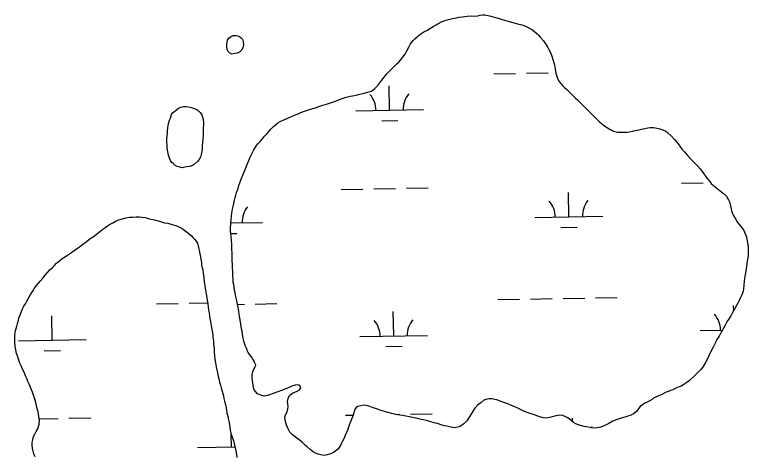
# Model space of a CAD drawing. Extents: x 3925854 to 3964121, y 224593 to 250589.
# Drawn here: x 3933342 to 3934424, y 234608 to 235258 of the extents above; entities that cross this region are included whole.
import ezdxf

# ---------------------------------------------------------------- set-up
doc = ezdxf.new("R2010")
doc.units = 0
doc.layers.add('V-WETL-SWMP', color=7, linetype='Continuous')

msp = doc.modelspace()

# ---------------------------------------------------------------- linework, layer by layer
at = {"layer": 'V-WETL-SWMP'}
for p, q in [((3934048.656, 235171.097), (3934080.65, 235171.678)), ((3934096.648, 235171.969), (3934128.643, 235172.551)), ((3933895.012, 235117.553), (3933894.357, 235153.547)), ((3933845.02, 235116.644), (3933945.004, 235118.462)), ((3933883.294, 235101.906), (3933907.29, 235102.342)), ((3934325.54, 235009.93), (3934357.534, 235010.512)), ((3933823.715, 235000.805), (3933855.709, 235001.387)), ((3933871.707, 235001.678), (3933903.701, 235002.26)), ((3933919.699, 235002.55), (3933951.693, 235003.132)), ((3934159.347, 234960.47), (3934158.693, 234996.464)), ((3934109.356, 234959.561), (3934209.339, 234961.379)), ((3933660.84, 234951.406), (3933707.514, 234952.255)), ((3934147.63, 234944.824), (3934171.626, 234945.26)), ((3933660.752, 234935.971), (3933669.801, 234936.135)), ((3934054.704, 234838.477), (3934086.699, 234839.058)), ((3934102.696, 234839.349), (3934134.691, 234839.931)), ((3934150.688, 234840.222), (3934182.683, 234840.804)), ((3934198.68, 234841.095), (3934230.675, 234841.676)), ((3933551.214, 234832.3), (3933583.207, 234832.882)), ((3933599.203, 234833.173), (3933626.674, 234833.672)), ((3933670.669, 234831.494), (3933680.858, 234831.679)), ((3933696.855, 234831.97), (3933728.85, 234832.552)), ((3934402.374, 234822.17), (3934402.23, 234830.051)), ((3933397.568, 234778.767), (3933396.922, 234814.754)), ((3933901.06, 234784.933), (3933900.405, 234820.927)), ((3934352.893, 234793.148), (3934385.766, 234793.746)), ((3933851.068, 234784.024), (3933951.052, 234785.842)), ((3933347.58, 234777.858), (3933447.557, 234779.676)), ((3933385.848, 234763.124), (3933409.842, 234763.56)), ((3933889.342, 234769.286), (3933913.338, 234769.722)), ((3933378.282, 234662.991), (3933406.229, 234663.499)), ((3933422.226, 234663.79), (3933454.218, 234664.372)), ((3933829.763, 234668.185), (3933841.104, 234668.391)), ((3933903.557, 234669.527), (3933909.749, 234669.639)), ((3933925.747, 234669.93), (3933957.741, 234670.512)), ((3934164.833, 234658.761), (3934164.741, 234663.844)), ((3933661.848, 234621.719), (3933661.527, 234639.598)), ((3933611.859, 234620.811), (3933666.947, 234621.812))]:
    msp.add_line(p, q, dxfattribs=at)
for points in [[(3933911.093, 235191.326), (3933913.076, 235193.661), (3933915.97, 235197.394), (3933917.794, 235200.036), (3933920.069, 235203.918), (3933923.091, 235210.276), (3933925.973, 235215.089), (3933929.626, 235220.064), (3933932.07, 235222.559), (3933936.044, 235226.303), (3933940.792, 235229.746), (3933945.546, 235232.727), (3933950.918, 235235.56), (3933954.446, 235237.602), (3933959.351, 235240.893), (3933963.491, 235243.404), (3933966.255, 235244.821), (3933972.549, 235247.972), (3933978.085, 235249.881), (3933981.623, 235250.997), (3933987.627, 235252.447), (3933993.478, 235253.742), (3933997.175, 235254.397), (3934002.567, 235255.224), (3934009.349, 235256.065), (3934015.207, 235256.588), (3934020.613, 235256.18), (3934025.238, 235256.536), (3934028.315, 235257.493), (3934032.012, 235258.148), (3934035.407, 235258.183), (3934042.089, 235256.586), (3934047.876, 235254.98), (3934051.158, 235253.996), (3934056.513, 235252.415), (3934061.033, 235251.012), (3934064.313, 235250.151), (3934071.495, 235247.942), (3934076.478, 235246.606), (3934083.657, 235244.644), (3934090.185, 235243.138), (3934094.551, 235241.702), (3934101.189, 235238.378), (3934105.906, 235235.774), (3934108.8, 235233.337), (3934112.475, 235230.074), (3934114.75, 235227.847), (3934117.62, 235224.76), (3934121.838, 235219.623), (3934124.092, 235216.5), (3934125.753, 235213.927), (3934128.171, 235209.788), (3934129.9, 235206.692), (3934132.133, 235202.582), (3934134.195, 235197.144), (3934136.298, 235190.721), (3934137.935, 235184.477), (3934139.17, 235178.355), (3934140.222, 235172.101), (3934140.873, 235168.867), (3934143.09, 235163.334), (3934145.132, 235159.806), (3934149.975, 235153.991), (3934152.937, 235151.09), (3934156.211, 235147.882), (3934158.705, 235145.439), (3934162.444, 235141.928), (3934165.094, 235139.332), (3934169.147, 235135.361), (3934171.953, 235132.612), (3934176.006, 235128.641), (3934178.654, 235126.199), (3934182.553, 235122.227), (3934185.047, 235119.783), (3934188.476, 235116.423), (3934192.219, 235112.604), (3934196.899, 235107.713), (3934202.043, 235102.674), (3934205.001, 235100.08), (3934209.827, 235095.963), (3934213.557, 235093.378), (3934216.199, 235091.553), (3934221.946, 235087.908), (3934225.355, 235086.554), (3934230.923, 235085.377), (3934236.019, 235084.966), (3934239.568, 235085.002), (3934244.967, 235085.212), (3934248.356, 235085.864), (3934253.747, 235086.845), (3934257.288, 235087.653), (3934262.832, 235088.79), (3934266.217, 235089.75), (3934271.146, 235090.572), (3934275.92, 235091.547), (3934279.158, 235091.889), (3934283.788, 235091.782), (3934287.032, 235091.506), (3934293.372, 235090.182)], [(3933667.077, 234848.404), (3933666.424, 234851.947), (3933665.753, 234857.187), (3933665.254, 234860.731), (3933664.446, 234864.272), (3933664.098, 234868.126), (3933663.723, 234874.604), (3933663.679, 234878.924), (3933663.455, 234885.712), (3933663.411, 234890.033), (3933663.039, 234896.201), (3933662.658, 234903.296), (3933662.607, 234908.234), (3933662.574, 234911.474), (3933662.364, 234916.873), (3933662.174, 234920.42), (3933661.807, 234926.126), (3933661.131, 234931.829), (3933660.789, 234935.066), (3933660.583, 234940.157), (3933660.551, 234943.243), (3933660.786, 234950.498), (3933661.181, 234957.138), (3933661.606, 234960.846), (3933662.325, 234965.946), (3933663.194, 234971.51), (3933664.539, 234975.845), (3933665.269, 234979.864), (3933666.299, 234984.813), (3933667.031, 234988.678), (3933668.073, 234992.393), (3933669.424, 234996.11), (3933671.675, 235002.306), (3933672.867, 235006.485), (3933674.816, 235012.06), (3933676.164, 235016.086), (3933678.727, 235021.976), (3933681.135, 235027.865), (3933683.39, 235033.752), (3933684.594, 235036.697), (3933685.95, 235039.951), (3933687.306, 235043.206), (3933689.415, 235048.166), (3933691.083, 235051.115), (3933693.347, 235056.076), (3933694.858, 235059.178), (3933698.651, 235065.544), (3933700.935, 235068.499), (3933703.99, 235071.617), (3933707.346, 235075.355), (3933710.703, 235079.093), (3933714.672, 235083.3), (3933716.806, 235085.945), (3933720.01, 235089.527), (3933723.215, 235092.955), (3933726.733, 235096.077), (3933730.406, 235099.047), (3933733.782, 235100.933), (3933739.773, 235103.618), (3933743.767, 235105.356), (3933746.84, 235106.622), (3933751.603, 235108.677), (3933754.828, 235110.253), (3933760.209, 235112.16), (3933763.281, 235113.58), (3933766.662, 235115.004), (3933772.505, 235117.07), (3933775.581, 235118.027), (3933778.656, 235119.139), (3933781.887, 235120.098), (3933787.117, 235121.695), (3933790.654, 235122.965), (3933796.5, 235124.723), (3933803.423, 235126.8), (3933807.88, 235128.543), (3933815.109, 235130.931), (3933819.564, 235132.829), (3933826.486, 235135.06), (3933830.792, 235136.493), (3933836.794, 235138.098), (3933840.489, 235138.907), (3933845.726, 235139.887), (3933849.267, 235140.694), (3933852.807, 235141.657), (3933857.889, 235142.634), (3933860.967, 235143.438), (3933868.045, 235145.516), (3933872.793, 235148.96), (3933875.238, 235151.299), (3933879.052, 235155.659), (3933883.312, 235161.567), (3933885.291, 235164.211), (3933888.645, 235168.257), (3933890.778, 235170.903), (3933894.137, 235174.486), (3933896.429, 235176.67), (3933899.789, 235180.099), (3933902.08, 235182.438), (3933905.75, 235185.716), (3933908.042, 235187.9), (3933911.093, 235191.326)], [(3934293.372, 235090.182), (3934297.863, 235088.685), (3934302.207, 235086.415), (3934304.849, 235084.59), (3934310.459, 235079.246)], [(3934310.459, 235079.246), (3934315.14, 235074.202), (3934318.264, 235070.53), (3934320.453, 235067.775), (3934323.895, 235063.181), (3934326.085, 235060.271), (3934329.677, 235056.141), (3934334.829, 235050.33), (3934338.886, 235045.896), (3934341.694, 235042.993), (3934346.06, 235038.562), (3934348.869, 235035.505), (3934352.772, 235031.069), (3934356.054, 235027.091), (3934358.248, 235023.718), (3934361.538, 235018.968), (3934363.725, 235016.367), (3934367.006, 235012.388), (3934369.193, 235009.787), (3934372.777, 235006.429), (3934377.445, 235002.619), (3934382.577, 234998.813), (3934387.554, 234995.006), (3934391.917, 234990.884), (3934394.902, 234985.668), (3934396.016, 234982.439), (3934397.62, 234976.437), (3934398.589, 234972.28), (3934399.239, 234969.046), (3934401.615, 234963.052), (3934403.818, 234958.908), (3934405.388, 234956.301), (3934408.206, 234952.317), (3934411.488, 234948.339), (3934413.521, 234945.736), (3934416.652, 234941.293), (3934418.383, 234938.07), (3934420.28, 234933.614), (3934421.239, 234930.383), (3934422.217, 234925.301), (3934422.869, 234921.913), (3934423.694, 234916.674), (3934423.887, 234912.973), (3934423.926, 234909.115), (3934423.518, 234903.71), (3934423.095, 234899.848), (3934422.374, 234894.902), (3934421.944, 234891.657), (3934421.217, 234887.329), (3934420.202, 234880.991), (3934419.333, 234875.427), (3934418.311, 234869.707), (3934417.891, 234865.536), (3934417.485, 234859.976), (3934416.619, 234854.103), (3934416.189, 234850.858), (3934415.139, 234847.915), (3934413.632, 234844.351), (3934412.126, 234840.786), (3934410.31, 234837.218), (3934408.797, 234834.271), (3934406.98, 234830.857), (3934404.257, 234825.582), (3934402.287, 234822.013), (3934399.711, 234817.357), (3934397.888, 234814.561), (3934395.613, 234810.679), (3934392.425, 234805.554), (3934389.847, 234801.053), (3934386.664, 234795.465), (3934384.394, 234791.121), (3934382.575, 234787.861), (3934380.755, 234784.756), (3934377.72, 234779.787), (3934375.903, 234776.373), (3934373.484, 234771.411), (3934371.973, 234768.309), (3934368.342, 234761.173), (3934365.323, 234754.661), (3934363.507, 234751.093), (3934360.629, 234745.817), (3934357.292, 234740.227), (3934353.943, 234735.718), (3934350.584, 234732.134), (3934346.614, 234728.081), (3934343.71, 234725.274), (3934339.275, 234721.37), (3934336.523, 234718.873), (3934331.93, 234715.277), (3934328.863, 234713.393), (3934324.719, 234711.191), (3934321.8, 234709.926), (3934317.034, 234708.18), (3934312.429, 234705.818), (3934309.199, 234704.705), (3934305.975, 234703.129), (3934302.9, 234702.017), (3934296.605, 234698.866), (3934291.381, 234696.652), (3934288.463, 234695.234), (3934284.467, 234693.649)], [(3933374.405, 234682.789), (3933373.278, 234687.11), (3933372.471, 234690.351), (3933370.876, 234694.977), (3933369.918, 234697.907), (3933368.328, 234702.069), (3933366.102, 234707.926), (3933363.885, 234712.855), (3933361.667, 234717.939), (3933360.394, 234721.33), (3933358.332, 234726.26), (3933355.637, 234732.577), (3933353.898, 234736.118), (3933351.682, 234741.047), (3933349.942, 234744.743), (3933347.714, 234750.755), (3933346.596, 234754.148), (3933344.842, 234759.236), (3933343.705, 234764.486), (3933342.879, 234769.584), (3933342.505, 234775.924), (3933342.135, 234781.8), (3933342.244, 234786.289), (3933342.672, 234789.852), (3933343.256, 234793.262), (3933344.154, 234796.212), (3933345.202, 234799.627), (3933346.247, 234803.351), (3933347.744, 234808.318), (3933348.487, 234811.266), (3933350.45, 234816.083), (3933352.41, 234821.054), (3933353.92, 234824.783), (3933355.737, 234828.671), (3933358.019, 234832.408), (3933360.299, 234836.454), (3933362.579, 234840.501), (3933364.855, 234844.857), (3933367.446, 234848.752), (3933369.273, 234851.71), (3933371.099, 234854.669), (3933374.457, 234859.191), (3933377.204, 234862.933), (3933379.651, 234865.743), (3933383.473, 234870.269), (3933386.989, 234874.483), (3933390.51, 234878.233), (3933394.029, 234882.138), (3933398.014, 234885.892), (3933400.464, 234888.393), (3933403.677, 234891.985), (3933408.583, 234896.368), (3933412.115, 234899.034), (3933414.729, 234900.609), (3933418.419, 234902.967), (3933424.26, 234906.741), (3933429.636, 234910.664), (3933434.706, 234914.275), (3933437.779, 234916.318), (3933441.925, 234919.456), (3933447.453, 234923.69), (3933452.978, 234928.079), (3933458.359, 234931.539), (3933464.041, 234935.775), (3933467.418, 234938.44), (3933472.328, 234942.513), (3933475.094, 234944.398), (3933479.088, 234947.224), (3933482.162, 234949.268), (3933486.78, 234951.636), (3933490.935, 234953.845), (3933495.865, 234955.907), (3933501.263, 234957.664), (3933506.047, 234958.951), (3933511.609, 234959.782), (3933516.093, 234960.137), (3933521.039, 234960.652), (3933525.529, 234960.388), (3933529.865, 234960.123), (3933534.825, 234959.246), (3933539.015, 234958.05), (3933542.895, 234957.007), (3933548.323, 234955.825), (3933553.752, 234954.488), (3933558.875, 234952.838), (3933562.911, 234951.641), (3933568.025, 234950.92), (3933572.524, 234949.728), (3933575.628, 234948.831), (3933579.973, 234947.638), (3933583.082, 234946.277), (3933587.433, 234944.465), (3933590.548, 234942.485), (3933593.668, 234940.041), (3933597.098, 234937.446), (3933599.753, 234935.152), (3933602.722, 234932.242), (3933604.911, 234930.098), (3933607.88, 234927.189), (3933609.608, 234924.73), (3933611.496, 234921.655)], [(3933611.496, 234921.655), (3933612.624, 234917.631), (3933613.913, 234912.989), (3933614.575, 234908.96), (3933615.226, 234906.018), (3933616.051, 234901.216), (3933616.548, 234898.117), (3933617.375, 234893.159), (3933617.72, 234889.748), (3933618.697, 234885.258), (3933619.348, 234882.316), (3933619.863, 234877.51), (3933620.866, 234870.536), (3933621.696, 234865.268), (3933622.199, 234861.549), (3933623.032, 234855.97), (3933623.536, 234852.251), (3933624.369, 234846.672), (3933625.356, 234841.251), (3933625.856, 234837.841), (3933626.999, 234832.266), (3933627.503, 234828.547), (3933628.183, 234822.811), (3933628.686, 234819.092), (3933629.359, 234813.977), (3933630.013, 234810.725), (3933630.837, 234806.077), (3933631.334, 234802.979), (3933631.833, 234799.725), (3933632.655, 234795.232), (3933633.311, 234791.825), (3933634.137, 234786.867), (3933634.486, 234783.146), (3933635.324, 234777.102), (3933635.523, 234772.758), (3933636.211, 234766.247), (3933636.426, 234760.352), (3933636.616, 234756.94), (3933637.456, 234750.74), (3933637.956, 234747.331), (3933638.778, 234742.839), (3933639.44, 234738.811), (3933640.411, 234734.941), (3933641.231, 234730.604), (3933642.216, 234725.337), (3933643.341, 234721.624), (3933644.32, 234716.978), (3933645.607, 234712.491), (3933646.579, 234708.466), (3933647.87, 234703.668), (3933648.993, 234700.11), (3933649.959, 234696.705), (3933650.773, 234692.989), (3933651.745, 234688.964), (3933652.882, 234684.009), (3933653.866, 234678.898), (3933654.518, 234675.801), (3933655.179, 234671.927), (3933656.631, 234666.511), (3933657.459, 234661.398), (3933658.273, 234657.681), (3933659.274, 234650.863), (3933660.096, 234646.371), (3933660.916, 234642.034), (3933661.722, 234639.093), (3933663.317, 234634.919), (3933664.603, 234630.587), (3933665.887, 234626.41), (3933666.86, 234622.385), (3933667.99, 234618.051), (3933668.811, 234613.714), (3933669.319, 234609.529), (3933669.82, 234606.119)], [(3933843.756, 234676.64), (3933841.287, 234668.864), (3933840.085, 234665.765), (3933838.438, 234660.81), (3933836.774, 234657.552), (3933835.117, 234653.523), (3933834.223, 234650.428), (3933833.175, 234647.331), (3933831.822, 234643.768), (3933830.164, 234639.893), (3933828.212, 234634.626), (3933825.638, 234629.816), (3933824.125, 234626.868), (3933822.009, 234622.526), (3933818.655, 234618.479), (3933815.749, 234615.98), (3933812.072, 234613.319), (3933809.157, 234611.746), (3933806.236, 234610.636), (3933803.159, 234609.679), (3933798.074, 234609.009), (3933793.745, 234609.737), (3933789.568, 234610.774), (3933785.851, 234612.125), (3933781.348, 234614.857), (3933777.923, 234617.754), (3933773.563, 234621.567), (3933770.916, 234623.855), (3933766.4, 234627.821), (3933762.351, 234631.483), (3933758.306, 234634.682), (3933753.95, 234638.032), (3933751.152, 234640.01), (3933748.033, 234643.219), (3933745.361, 234647.975), (3933743.144, 234653.508), (3933741.873, 234657.044), (3933741.053, 234661.82), (3933740.708, 234665.366), (3933741.601, 234668.615), (3933743.567, 234672.493), (3933745.064, 234676.984), (3933745.486, 234681), (3933745.138, 234684.855), (3933744.483, 234688.552), (3933745.212, 234692.726), (3933747.482, 234697.07), (3933750.691, 234700.189), (3933753.761, 234701.764), (3933757.913, 234703.195), (3933762.21, 234705.554), (3933764.186, 234708.506), (3933762.606, 234712.039), (3933759.662, 234713.244), (3933755.502, 234712.584), (3933750.735, 234710.992), (3933745.356, 234708.776), (3933741.823, 234707.197), (3933735.366, 234704.816), (3933729.988, 234702.601), (3933727.065, 234701.645), (3933723.222, 234700.217), (3933717.686, 234698.308), (3933714.767, 234697.044), (3933710.148, 234696.071), (3933704.886, 234697.56), (3933700.386, 234699.983), (3933697.114, 234703.036), (3933695.235, 234705.64), (3933694.279, 234708.562), (3933693.621, 234712.568), (3933692.786, 234718.732), (3933692.426, 234723.821), (3933692.382, 234728.141), (3933693.114, 234732.007), (3933694.316, 234735.105), (3933696.288, 234738.52), (3933697.489, 234741.773), (3933696.374, 234745.157), (3933695.418, 234748.079), (3933693.537, 234750.992), (3933691.189, 234754.209), (3933688.687, 234757.424), (3933686.492, 234760.796), (3933684.919, 234763.712), (3933683.807, 234766.787), (3933682.067, 234770.936), (3933680.798, 234774.318), (3933679.997, 234777.242), (3933679.182, 234781.4), (3933678.192, 234787.717), (3933677.375, 234792.184), (3933676.721, 234795.726), (3933675.729, 234802.198), (3933674.579, 234808.976), (3933673.759, 234813.751), (3933672.444, 234821.608), (3933671.62, 234826.692), (3933669.668, 234836.548), (3933668.06, 234842.859), (3933667.077, 234848.404)], [(3934284.467, 234693.649), (3934282.173, 234691.62), (3934278.647, 234689.423), (3934274.652, 234687.685), (3934271.275, 234685.953), (3934268.057, 234683.759), (3934264.536, 234680.946), (3934262.554, 234678.611), (3934259.054, 234673.791), (3934254.77, 234670.198), (3934249.856, 234667.833), (3934246.471, 234666.872), (3934241.856, 234665.436), (3934236.315, 234663.991), (3934230.625, 234662.081), (3934224.17, 234659.545), (3934218.032, 234656.088), (3934214.351, 234653.89), (3934208.664, 234651.671), (3934205.743, 234650.561), (3934201.278, 234649.589), (3934197.424, 234649.241), (3934192.329, 234649.498), (3934187.534, 234650.529), (3934181.967, 234651.706), (3934176.55, 234653.194), (3934173.611, 234653.936), (3934169.736, 234655.593), (3934166.321, 234657.565), (3934161.964, 234661.069), (3934157.607, 234664.574), (3934154.814, 234666.089), (3934150.322, 234667.74), (3934145.841, 234668.312), (3934140.14, 234667.482), (3934133.217, 234665.405), (3934128.444, 234664.276), (3934125.36, 234664.09), (3934122.115, 234664.519), (3934116.7, 234665.853), (3934113.759, 234666.749), (3934107.099, 234669.15), (3934103.846, 234670.351), (3934099.201, 234671.847), (3934094.088, 234673.8), (3934087.886, 234676.669), (3934082.147, 234679.542), (3934078.272, 234681.2), (3934072.539, 234683.456), (3934068.046, 234685.262), (3934063.243, 234687.065), (3934058.132, 234688.864), (3934053.176, 234690.665), (3934050.082, 234691.405), (3934046.368, 234692.447), (3934041.737, 234692.554), (3934036.656, 234691.422), (3934033.735, 234690.312), (3934029.297, 234686.717), (3934024.553, 234682.811), (3934020.74, 234678.451), (3934018.608, 234675.651), (3934015.724, 234670.992), (3934012.384, 234665.557), (3934008.894, 234659.812), (3934004.309, 234655.444), (3933999.099, 234651.841), (3933995.717, 234650.572), (3933989.707, 234649.739), (3933983.831, 234650.913), (3933979.345, 234651.948), (3933975.633, 234652.836), (3933969.752, 234654.473), (3933965.571, 234655.819), (3933962.632, 234656.56), (3933955.822, 234658.497), (3933949.167, 234660.435), (3933945.145, 234661.32), (3933942.051, 234662.06), (3933937.411, 234663.092), (3933934.163, 234663.831), (3933931.223, 234664.572), (3933924.42, 234665.891), (3933918.698, 234667.067), (3933915.143, 234667.648), (3933909.889, 234668.366), (3933904.168, 234669.388), (3933897.672, 234670.864), (3933893.185, 234672.053), (3933890.245, 234672.795), (3933887.304, 234673.69), (3933880.803, 234675.63), (3933876, 234677.433), (3933870.581, 234679.229), (3933865.934, 234680.879), (3933860.827, 234682.37), (3933856.961, 234683.102), (3933852.649, 234682.286), (3933848.341, 234681.008), (3933845.734, 234679.438), (3933843.756, 234676.64)], [(3933372.553, 234606.793), (3933370.339, 234611.413), (3933369.369, 234615.426), (3933368.55, 234619.905), (3933368.048, 234623.613), (3933368.157, 234628.102), (3933368.734, 234632.131), (3933369.626, 234635.699), (3933371.745, 234640.363), (3933374.024, 234644.41), (3933376.309, 234647.992), (3933377.512, 234651.408), (3933378.404, 234654.977), (3933378.659, 234660.24), (3933377.982, 234665.959), (3933377.164, 234670.283), (3933376.668, 234673.373), (3933375.542, 234677.539), (3933374.405, 234682.789)]]:
    msp.add_lwpolyline(points, dxfattribs=at)
for points in [[(3933654.847, 235211.146), (3933654.805, 235215.312), (3933655.248, 235217.168), (3933655.982, 235220.879), (3933658.416, 235224.299), (3933661.023, 235225.869), (3933664.095, 235227.289), (3933668.875, 235227.647), (3933672.59, 235226.605), (3933675.849, 235224.786), (3933677.88, 235222.338), (3933678.847, 235218.335), (3933679.354, 235214.02), (3933678.32, 235209.534), (3933676.812, 235206.124), (3933673.601, 235203.159), (3933670.068, 235201.579), (3933666.834, 235200.929), (3933662.52, 235200.268), (3933658.801, 235201.773), (3933656.771, 235204.067), (3933655.505, 235207.14)], [(3933572.715, 235109.073), (3933574.062, 235113.099), (3933577.896, 235115.453), (3933581.415, 235118.421), (3933583.865, 235120.298), (3933587.089, 235121.874), (3933591.244, 235122.997), (3933594.948, 235123.035), (3933598.659, 235122.301), (3933602.682, 235121.262), (3933606.708, 235119.914), (3933610.581, 235118.411), (3933613.07, 235116.43), (3933615.561, 235114.295), (3933618.068, 235110.617), (3933619.336, 235107.389), (3933620.143, 235103.848), (3933620.647, 235099.841), (3933620.528, 235096.445), (3933620.273, 235091.196), (3933620.029, 235084.866), (3933619.919, 235080.544), (3933619.669, 235074.832), (3933618.945, 235070.195), (3933618.696, 235064.328), (3933618.421, 235061.085), (3933618.158, 235056.607), (3933617.278, 235052.123), (3933616.234, 235048.563), (3933614.112, 235044.837), (3933611.826, 235042.036), (3933607.085, 235037.821), (3933604.478, 235036.251), (3933600.326, 235034.82), (3933596.167, 235034.006), (3933593.086, 235033.511), (3933588.926, 235032.851), (3933585.525, 235033.434), (3933581.654, 235034.783), (3933579.015, 235036.299), (3933576.525, 235038.28), (3933574.034, 235040.415), (3933571.998, 235043.326), (3933570.575, 235046.707), (3933569.139, 235051.321), (3933568.01, 235056.094), (3933567.026, 235061.793), (3933566.83, 235065.804), (3933566.627, 235070.585), (3933566.732, 235075.37), (3933567.153, 235079.541), (3933567.267, 235083.4), (3933567.686, 235087.725), (3933568.117, 235090.816), (3933568.385, 235094.831), (3933569.418, 235099.471), (3933570.619, 235102.724), (3933571.666, 235105.976)]]:
    msp.add_lwpolyline(points, close=True, dxfattribs=at)
for centre, start, end in [((3933839.769, 235117.023), 0.269879, 41.813537), ((3933950.237, 235119.032), 140.269876, 181.813534), ((3934104.105, 234959.941), 0.269879, 41.813537), ((3934214.572, 234961.949), 140.269876, 181.813534), ((3933712.747, 234952.825), 140.269876, 181.813534), ((3934347.642, 234793.528), 0.269879, 41.813537), ((3933845.817, 234784.403), 0.269879, 41.813537), ((3933956.285, 234786.412), 140.269876, 181.813534), ((3934220.62, 234629.329), 140.269876, 144.866949)]:
    msp.add_arc(centre, 35.246, start, end, dxfattribs=at)

doc.saveas('drawing.dxf')
